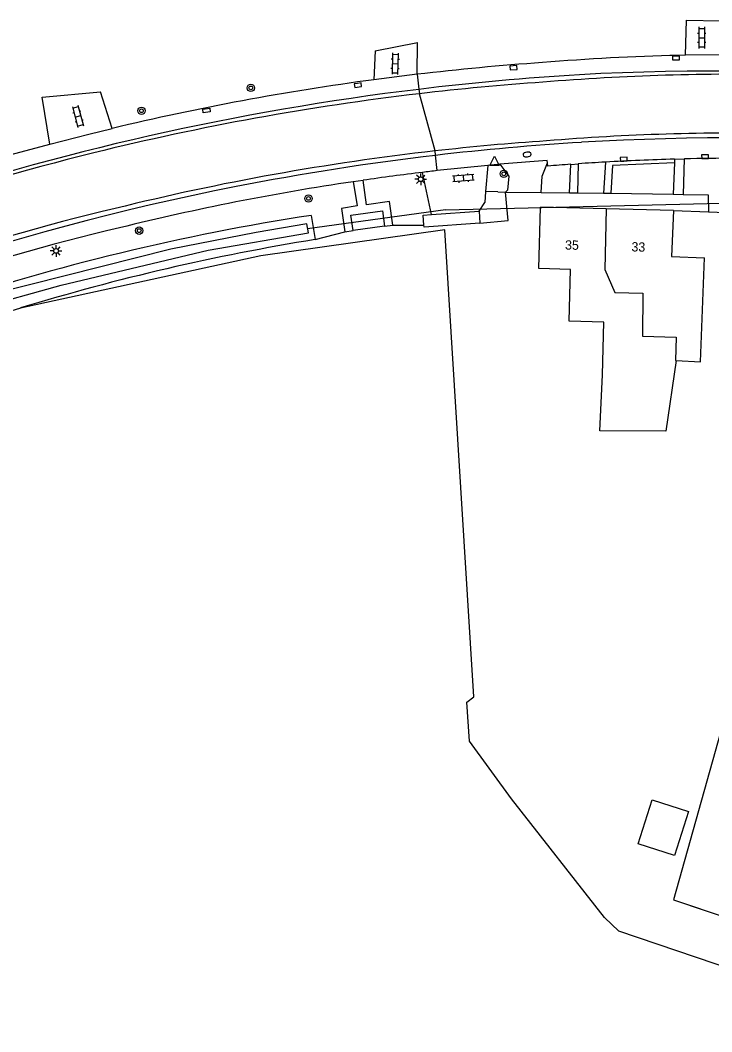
# Model space of a CAD drawing. Extents: x 136000 to 141014, y 402000 to 403500.
# Drawn here: x 136585.4 to 136659.8, y 402097.1 to 402205.8 of the extents above; entities that cross this region are included whole.
import ezdxf

# ---------------------------------------------------------------- set-up
doc = ezdxf.new("R2010")
doc.units = 0
for name, color, linetype in [('gg-afsc-erfafscheiding', 7, 'Continuous'), ('gg-afsc-lijn draadraster', 7, 'Continuous'), ('gg-anno-huisnummerreeks BGT', 7, 'Continuous'), ('gg-bbg-gedigitaliseerde bebouwing', 7, 'Continuous'), ('gg-bbg-gedigitaliseerde bijgebouw', 7, 'Continuous'), ('gg-bbg-hoofdgebouw', 7, 'Continuous'), ('gg-bbg-lage trafo', 7, 'Continuous'), ('gg-bbg-tussenscheiding', 7, 'Continuous'), ('gg-knt-bronhoudergrens', 7, 'Continuous'), ('gg-knt-verharding', 7, 'Continuous'), ('gg-kntw-bovenkant insteek waterloop', 7, 'Continuous'), ('gg-kntw-waterlijn', 7, 'Continuous'), ('gg-kwrk-duiker nz buis', 7, 'Continuous'), ('gt-grn-groengrens', 7, 'Continuous'), ('gt-grn-vlakafsluiter', 7, 'Continuous'), ('gt-grn-weggrens', 7, 'Continuous'), ('gt-symb-boom', 7, 'Continuous'), ('gt-symb-brandkraan', 7, 'Continuous'), ('gt-symb-klinker verharding', 7, 'Continuous'), ('gt-symb-kolk', 7, 'Continuous'), ('gt-symb-kolk center center', 7, 'Continuous'), ('gt-symb-lichtmast', 7, 'Continuous'), ('gt-symb-waterafsluiter', 7, 'Continuous')]:
    doc.layers.add(name, color=color, linetype=linetype)

# ---------------------------------------------------------------- blocks, each defined once
blk = doc.blocks.new('gt0-KOLK')
at = {"layer": 'gt-symb-kolk'}
blk.add_lwpolyline([(0, 0), (0.38, 0), (0.38, 0.4), (-0.37, 0.4), (-0.37, 0), (0, 0)], dxfattribs=at)
blk = doc.blocks.new('gt0-BOOM')
at = {"layer": 'gt-symb-boom'}
for radius in [0.4, 0.2]:
    blk.add_circle((0, 0), radius, dxfattribs=at)
blk = doc.blocks.new('gt0-BR')
at = {"layer": 'gt-symb-brandkraan'}
for centre, radius, start, end in [((-0.24, 0), 0.206, 107.5669, 252.4331), ((0.6, -2.66), 3, 106.892, 107.5669), ((0, -0.69), 0.938, 73.108, 106.892), ((-0.6, -2.66), 3, 72.4331, 73.108), ((0.24, 0), 0.206, 287.567, 72.4331), ((0.6, 2.66), 3, 252.4331, 253.108), ((0, 0.69), 0.938, 253.108, 286.8921), ((-0.6, 2.66), 3, 286.8921, 287.567)]:
    blk.add_arc(centre, radius, start, end, dxfattribs=at)
blk = doc.blocks.new('gt0-KL1')
at = {"layer": 'gt-symb-klinker verharding'}
for p, q in [((-1.15, 0.3), (1.15, 0.3)), ((-1, -0.3), (-1, 0.3)), ((-0.5, 0.3), (-0.5, 0.45)), ((0, -0.3), (0, 0.3)), ((0.5, 0.3), (0.5, 0.45)), ((1, -0.3), (1, 0.3)), ((-1.15, -0.3), (1.15, -0.3)), ((-0.5, -0.45), (-0.5, -0.3)), ((0.5, -0.45), (0.5, -0.3))]:
    blk.add_line(p, q, dxfattribs=at)
blk = doc.blocks.new('gt0-LMAST')
at = {"layer": 'gt-symb-lichtmast'}
for p, q in [((-0.18, 0.17), (-0.45, 0.44)), ((0, 0.25), (0, 0.62)), ((0.17, 0.17), (0.44, 0.44)), ((-0.25, 0), (-0.63, 0)), ((-0.18, -0.18), (-0.45, -0.45)), ((0, -0.25), (0, -0.63)), ((0.44, -0.45), (0.17, -0.18)), ((0.25, 0), (0.62, 0))]:
    blk.add_line(p, q, dxfattribs=at)
blk.add_circle((0, 0), 0.25, dxfattribs=at)
blk = doc.blocks.new('gt0-WAFSL')
at = {"layer": 'gt-symb-waterafsluiter'}
for p, q in [((-0.5, -0.33), (0, 0.67)), ((0, 0.67), (0.5, -0.33)), ((0.5, -0.33), (-0.5, -0.33))]:
    blk.add_line(p, q, dxfattribs=at)
blk = doc.blocks.new('gt0-KOLKCC')
at = {"layer": 'gt-symb-kolk center center'}
blk.add_lwpolyline([(-0.37, 0.2), (0.38, 0.2), (0.38, -0.2), (-0.37, -0.2)], close=True, dxfattribs=at)

msp = doc.modelspace()

# ---------------------------------------------------------------- linework, layer by layer
at = {"layer": 'gg-afsc-erfafscheiding'}
for p, q in [((136655.68, 402185.35), (136659.43, 402185.22)), ((136659.43, 402185.22), (136668.71, 402184.88))]:
    msp.add_line(p, q, dxfattribs=at)
at = {"layer": 'gg-afsc-lijn draadraster'}
msp.add_lwpolyline([(136676.28, 402184.61), (136655.68, 402111.23), (136685.18, 402101.34), (136685.97, 402103.7), (136688.33, 402102.91), (136701.2, 402148.06)], dxfattribs=at)
at = {"layer": 'gg-bbg-gedigitaliseerde bebouwing'}
for points in [[(136655.96, 402169.22), (136654.86, 402161.65), (136647.76, 402161.69), (136648.04, 402167.68), (136648.19, 402173.36), (136644.45, 402173.46), (136644.6, 402179.02), (136641.2, 402179.12), (136641.36, 402185.74)], [(136655.96, 402169.22), (136658.59, 402169.08), (136659.01, 402180.26)]]:
    msp.add_lwpolyline(points, dxfattribs=at)
at = {"layer": 'gg-bbg-gedigitaliseerde bijgebouw'}
msp.add_lwpolyline([(136651.88, 402117.27), (136653.39, 402121.99), (136657.3, 402120.74), (136655.79, 402116.01), (136651.88, 402117.27)], dxfattribs=at)
at = {"layer": 'gg-bbg-hoofdgebouw'}
for p, q in [((136648.43, 402185.55), (136641.36, 402185.74)), ((136655.68, 402185.35), (136648.43, 402185.55))]:
    msp.add_line(p, q, dxfattribs=at)
msp.add_lwpolyline([(136655.68, 402185.35), (136655.47, 402180.43), (136659.01, 402180.26)], dxfattribs=at)
at = {"layer": 'gg-bbg-lage trafo'}
msp.add_line((136624.58, 402183.67), (136621.2, 402183.21), dxfattribs=at)
msp.add_lwpolyline([(136621.2, 402183.21), (136620.97, 402184.85), (136624.36, 402185.32), (136624.58, 402183.67)], dxfattribs=at)
at = {"layer": 'gg-bbg-tussenscheiding'}
msp.add_lwpolyline([(136648.43, 402185.55), (136648.3, 402179.02), (136649.36, 402176.54), (136652.39, 402176.49), (136652.33, 402171.86), (136655.97, 402171.75), (136655.89, 402169.23), (136655.96, 402169.22)], dxfattribs=at)
at = {"layer": 'gg-knt-bronhoudergrens'}
msp.add_line((136681.83, 402097.05), (136649.8, 402107.86), dxfattribs=at)
for points in [[(136676.28, 402184.61), (136655.68, 402111.23), (136666.32, 402107.66), (136666.94, 402109.6), (136668.99, 402109.21), (136669.86, 402110.56), (136671.45, 402110.48), (136684.55, 402157.07), (136692.17, 402182.55), (136692.3, 402183.24)], [(136634.18, 402133.08), (136631.08, 402183.3), (136621.19, 402181.9), (136611.29, 402180.49), (136585.44, 402174.88)], [(136649.8, 402107.86), (136648.26, 402109.35), (136638.26, 402122.11), (136633.73, 402128.3), (136633.44, 402132.51), (136634.18, 402133.08)]]:
    msp.add_lwpolyline(points, dxfattribs=at)
at = {"layer": 'gg-knt-verharding'}
for p, q in [((136656.96, 402202.06), (136657.06, 402205.83)), ((136628.09, 402200.01), (136628.15, 402203.42)), ((136623.57, 402202.52), (136623.45, 402199.43)), ((136656.96, 402202.06), (136656.21, 402202.05)), ((136660.58, 402202.1), (136656.96, 402202.06)), ((136628.09, 402200.01), (136623.45, 402199.43)), ((136588.58, 402192.51), (136587.76, 402197.57)), ((136595.3, 402194.19), (136594.05, 402198.14)), ((136635.69, 402190.22), (136630.27, 402189.66)), ((136635.69, 402190.22), (136635.47, 402187.4)), ((136636.73, 402190.32), (136635.69, 402190.22)), ((136637.01, 402190.34), (136636.73, 402190.32)), ((136642.15, 402190.14), (136642.12, 402190.49)), ((136644.48, 402187.26), (136644.62, 402190.33)), ((136644.62, 402190.33), (136645.44, 402190.39)), ((136645.39, 402187.26), (136645.44, 402190.39)), ((136655.77, 402190.49), (136655.64, 402187.11)), ((136655.78, 402190.89), (136655.77, 402190.49)), ((136655.78, 402190.89), (136656.84, 402190.92)), ((136656.84, 402190.92), (136656.73, 402187.1)), ((136629.64, 402184.93), (136628.68, 402189.47)), ((136621.23, 402188.47), (136622.29, 402188.62)), ((136635.47, 402187.4), (136635.38, 402186.22)), ((136634.76, 402185.3), (136635.38, 402186.22)), ((136629.64, 402184.93), (136634.76, 402185.3)), ((136634.76, 402185.3), (136634.86, 402183.99)), ((136624.58, 402183.67), (136625.47, 402183.79)), ((136628.84, 402183.56), (136628.83, 402183.79)), ((136620.31, 402183.09), (136621.2, 402183.21))]:
    msp.add_line(p, q, dxfattribs=at)
for points in [[(136588.58, 402192.51), (136592.77, 402193.57), (136595.3, 402194.19)], [(136579.82, 402190.07), (136584.41, 402191.39), (136588.58, 402192.51)], [(136642.12, 402190.49), (136642.09, 402190.75), (136637.01, 402190.34)], [(136637.01, 402190.34), (136637.98, 402189.06), (136637.81, 402187.54), (136637.6, 402187.32)], [(136641.44, 402187.29), (136641.54, 402189.06), (136642.12, 402190.49)], [(136621.23, 402188.47), (136621.64, 402185.86), (136619.95, 402185.59), (136620.31, 402183.09)], [(136625.47, 402183.79), (136625.13, 402186.32), (136622.66, 402185.99), (136622.29, 402188.62)], [(136628.83, 402183.79), (136628.76, 402184.87), (136629.64, 402184.93)]]:
    msp.add_lwpolyline(points, dxfattribs=at)
for centre, radius, start, end in [((136662.3, 401946.83), 255.29, 91.3673, 94.6566), ((136661.47, 401916.88), 285.09, 94.0022, 96.7245), ((136662.92, 401911.74), 288.74, 93.4487, 96.8911), ((136662.63, 401941.68), 258.34, 88.8109, 94.6618), ((136660.62, 401909.46), 290.9, 78.3707, 92.9687), ((136661.51, 401916.6), 285.38, 97.6638, 103.4164), ((136661.54, 401915.92), 283.95, 94.0203, 96.7165), ((136662.95, 401911.28), 289.2, 96.8854, 108.546), ((136661.57, 401915.34), 284.53, 96.708, 103.8789), ((136663.13, 401931.89), 261.82, 88.9796, 94.6249), ((136661.99, 401919.62), 273.56, 78.2514, 93.3983), ((136660.16, 401925.42), 268.05, 93.8823, 96.4565), ((136663.04, 401910.2), 283.02, 93.4956, 96.6873), ((136657.27, 401929.68), 269.57, 103.7219, 113.7407), ((136660.16, 401925.47), 268, 96.4567, 103.9345), ((136663.02, 401910.51), 282.71, 96.6913, 101.0946), ((136663.04, 401937.15), 253.85, 94.1595, 94.7194), ((136662.11, 401951.25), 239.72, 93.2919, 93.9883), ((136662.94, 401938.8), 252.19, 91.6254, 93.3169), ((136662.95, 401939.1), 251.89, 88.9295, 91.3886), ((136661.44, 401917.51), 273.92, 96.8688, 98.2184), ((136656.67, 401958.9), 232.26, 96.5275, 96.9215), ((136662.78, 401912.88), 280.34, 101.1396, 116.4937), ((136661.21, 401919.55), 271.87, 98.4564, 103.86), ((136655.36, 401935.57), 257.06, 103.4383, 113.8771), ((136654.31, 401938.6), 251.74, 103.3725, 113.9555)]:
    msp.add_arc(centre, radius, start, end, dxfattribs=at)
at = {"layer": 'gg-kntw-bovenkant insteek waterloop'}
msp.add_line((136616.69, 402184.84), (136617.12, 402182.24), dxfattribs=at)
msp.add_lwpolyline([(136585.44, 402174.88), (136581.25, 402173.57), (136577.09, 402172.17)], dxfattribs=at)
for centre, radius, start, end in [((136653.54, 401944.05), 243.59, 98.7017, 108.5297), ((136655.7, 401944.29), 241.06, 99.2085, 106.9458)]:
    msp.add_arc(centre, radius, start, end, dxfattribs=at)
at = {"layer": 'gg-kntw-waterlijn'}
msp.add_line((136616.4, 402182.97), (136616.24, 402183.92), dxfattribs=at)
msp.add_lwpolyline([(136616.24, 402183.92), (136610.79, 402183), (136601.59, 402181.22), (136582.68, 402176.44), (136575.87, 402174.17), (136564.15, 402169.96), (136550.27, 402164.21), (136538.49, 402158.69), (136538.97, 402157.67), (136553.48, 402164.48), (136569.32, 402170.77), (136580.76, 402174.83), (136589.8, 402177.35), (136605.6, 402181.1), (136616.4, 402182.97)], dxfattribs=at)
at = {"layer": 'gg-kwrk-duiker nz buis'}
for q in [(136676.51, 402186.55), (136616.3, 402183.39)]:
    msp.add_line((136631.16, 402185.45), q, dxfattribs=at)
at = {"layer": 'gt-grn-groengrens'}
for p, q in [((136623.57, 402202.52), (136628.15, 402203.42)), ((136587.76, 402197.57), (136594.05, 402198.14)), ((136648.35, 402190.57), (136648.15, 402187.23)), ((136636.78, 402187.39), (136635.47, 402187.4)), ((136636.78, 402187.39), (136637.6, 402187.32))]:
    msp.add_line(p, q, dxfattribs=at)
msp.add_lwpolyline([(136655.77, 402190.49), (136649.13, 402190.22), (136648.95, 402187.22)], dxfattribs=at)
at = {"layer": 'gt-grn-vlakafsluiter'}
for p, q in [((136657.06, 402205.83), (136660.68, 402205.76)), ((136637.6, 402187.32), (136641.44, 402187.29)), ((136641.44, 402187.29), (136644.48, 402187.26)), ((136644.48, 402187.26), (136645.39, 402187.26)), ((136645.39, 402187.26), (136648.15, 402187.23)), ((136648.15, 402187.23), (136648.95, 402187.22)), ((136648.95, 402187.22), (136655.64, 402187.11)), ((136655.64, 402187.11), (136656.73, 402187.1)), ((136625.47, 402183.79), (136628.83, 402183.79)), ((136634.86, 402183.99), (136628.84, 402183.56)), ((136617.12, 402182.24), (136620.31, 402183.09))]:
    msp.add_line(p, q, dxfattribs=at)
for points in [[(136634.86, 402183.99), (136637.9, 402184.29), (136637.6, 402187.32)], [(136656.73, 402187.1), (136659.4, 402187.06), (136659.43, 402185.22)]]:
    msp.add_lwpolyline(points, dxfattribs=at)
at = {"layer": 'gt-grn-weggrens'}
for p, q in [((136628.09, 402200.01), (136628.28, 402198.4)), ((136628.28, 402198.4), (136628.34, 402197.92)), ((136630.02, 402191.77), (136628.34, 402197.92)), ((136630.08, 402191.3), (136630.02, 402191.77)), ((136630.27, 402189.66), (136630.08, 402191.3))]:
    msp.add_line(p, q, dxfattribs=at)

# ---------------------------------------------------------------- block references
at = {"layer": 'gt-symb-boom'}
for p in [(136610.21, 402198.55), (136598.44, 402196.09), (136637.42, 402189.31), (136616.41, 402186.66), (136598.2, 402183.2)]:
    msp.add_blockref('gt0-BOOM', p, dxfattribs=at)
at = {"layer": 'gt-symb-brandkraan', "rotation": 6.606034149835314}
msp.add_blockref('gt0-BR', (136639.93, 402191.39), dxfattribs=at)
at = {"layer": 'gt-symb-klinker verharding'}
for p, rotation in [((136658.7, 402203.95), -90.00000000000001), ((136625.73, 402201.16), -91.60386277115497), ((136591.61, 402195.49), -75.35262472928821), ((136633.06, 402188.84), -175.1221191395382)]:
    msp.add_blockref('gt0-KL1', p, dxfattribs=dict(at, rotation=rotation))
at = {"layer": 'gt-symb-kolk'}
for p, rotation in [((136655.94, 402201.96), -178.6360724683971), ((136638.44, 402200.91), -174.7631936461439), ((136621.7, 402199.03), -171.38145051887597), ((136650.33, 402190.68), 3.383287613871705), ((136659.08, 402190.96), 0.9739344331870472)]:
    msp.add_blockref('gt0-KOLK', p, dxfattribs=dict(at, rotation=rotation))
at = {"layer": 'gt-symb-kolk center center', "rotation": 7.465974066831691}
msp.add_blockref('gt0-KOLKCC', (136605.43, 402196.12), dxfattribs=at)
at = {"layer": 'gt-symb-lichtmast'}
for p in [(136628.48, 402188.73), (136589.26, 402181.02)]:
    msp.add_blockref('gt0-LMAST', p, dxfattribs=at)
at = {"layer": 'gt-symb-waterafsluiter'}
msp.add_blockref('gt0-WAFSL', (136636.42, 402190.53), dxfattribs=at)

# ---------------------------------------------------------------- texts
at = {"layer": 'gg-anno-huisnummerreeks BGT'}
for s, p in [('35', (136644, 402181.17)), ('33', (136651.14, 402180.97))]:
    msp.add_text(s, height=1, rotation=358.5, dxfattribs=at).set_placement(p)

doc.saveas('drawing.dxf')
